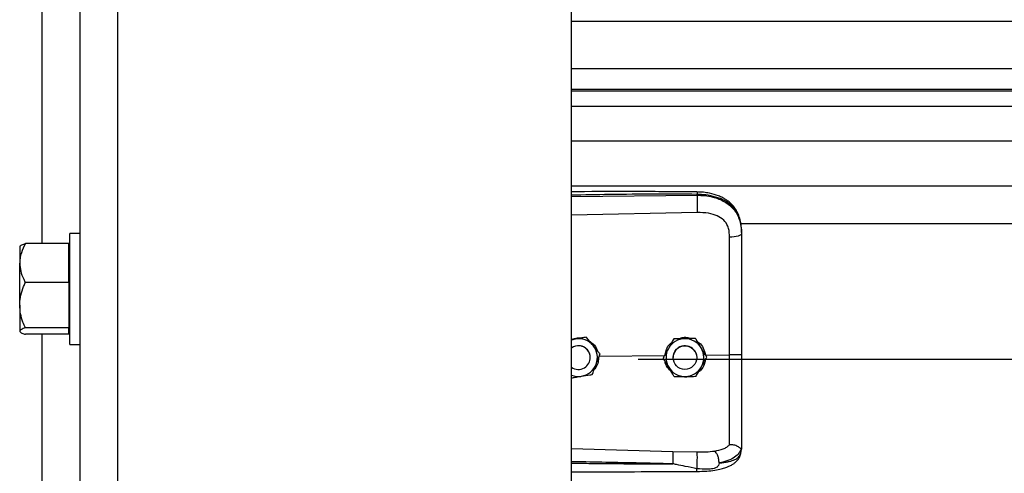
# Model space of a CAD drawing. Header units: inches. Extents: x 170 to 284, y 215 to 248.
# Tile 715 of 1056: x 226.914 to 227.36, y 220.529 to 220.734. Entities that reach past the tile are written whole.
import ezdxf

# ---------------------------------------------------------------- set-up
doc = ezdxf.new("R2010")
doc.units = ezdxf.units.IN
doc.header["$LTSCALE"] = 0.25
doc.header["$MEASUREMENT"] = 0
doc.layers.add('RH TOP OF HOOD', color=7, linetype='Continuous')

msp = doc.modelspace()

# ---------------------------------------------------------------- linework, layer by layer
at = {"layer": 'RH TOP OF HOOD'}
for p, q in [((226.941045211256, 220.1328032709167), (226.941045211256, 224.393279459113)), ((226.958165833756, 220.1328032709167), (226.958165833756, 224.3444764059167)), ((227.163613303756, 220.1328032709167), (227.163613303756, 224.3332527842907)), ((226.923924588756, 220.6327247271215), (226.923924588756, 220.7628428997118)), ((227.163613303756, 220.733411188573), (231.195933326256, 220.733411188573)), ((227.163613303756, 220.7120322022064), (231.195933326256, 220.7120322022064)), ((231.195933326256, 220.7025469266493), (227.163613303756, 220.7025469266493)), ((227.163613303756, 220.7019075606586), (231.195933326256, 220.7019075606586)), ((227.163613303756, 220.6948894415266), (231.195933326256, 220.6948894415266)), ((227.163613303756, 220.6792053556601), (231.195933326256, 220.6792053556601)), ((227.163613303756, 220.6588173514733), (231.195933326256, 220.6588173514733)), ((227.163613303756, 220.6540689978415), (227.2204605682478, 220.6546056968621)), ((227.2204605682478, 220.6546056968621), (227.2204605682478, 220.6550170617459)), ((227.2205565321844, 220.6468168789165), (227.163613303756, 220.6456073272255)), ((227.2401614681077, 220.6417417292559), (231.119382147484, 220.6417417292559)), ((226.941045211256, 220.6373308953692), (226.936456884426, 220.6373308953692)), ((226.936456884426, 220.5870305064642), (226.936456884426, 220.6373308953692)), ((227.240656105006, 220.6376824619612), (227.240656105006, 220.63719414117)), ((226.9138785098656, 220.6316642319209), (226.913686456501, 220.6314414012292)), ((226.913686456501, 220.6314414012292), (226.913686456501, 220.6238998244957)), ((226.935909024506, 220.6327247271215), (226.916254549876, 220.6327247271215)), ((226.935909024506, 220.6238998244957), (226.935909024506, 220.6327247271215)), ((226.936456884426, 220.6314414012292), (226.935909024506, 220.6314414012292)), ((226.913686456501, 220.6048029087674), (226.913686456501, 220.6238998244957)), ((226.935909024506, 220.6150749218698), (226.935909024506, 220.6238998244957)), ((226.935909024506, 220.6150749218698), (226.916254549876, 220.6150749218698)), ((226.935909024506, 220.6150749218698), (226.935909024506, 220.6048029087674)), ((226.913686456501, 220.6048029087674), (226.913686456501, 220.5930837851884)), ((226.935909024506, 220.6048029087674), (226.935909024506, 220.5945308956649)), ((226.935909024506, 220.5945308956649), (226.916254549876, 220.5945308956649)), ((226.935909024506, 220.5930837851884), (226.935909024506, 220.5945308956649)), ((226.913686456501, 220.5930837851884), (226.913686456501, 220.5929200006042)), ((226.913686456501, 220.5929200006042), (226.9138785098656, 220.5926971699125)), ((226.935909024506, 220.5916366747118), (226.916254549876, 220.5916366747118)), ((226.923924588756, 220.4783043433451), (226.923924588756, 220.5916366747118)), ((226.935909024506, 220.5916366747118), (226.935909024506, 220.5930837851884)), ((226.935909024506, 220.5929200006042), (226.936456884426, 220.5929200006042)), ((227.1653878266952, 220.5895410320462), (227.163613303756, 220.5892521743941)), ((227.1702658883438, 220.5903371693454), (227.1693373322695, 220.5901860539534)), ((227.1702658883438, 220.5903355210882), (227.1702658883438, 220.5903371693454)), ((227.2099049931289, 220.5895774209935), (227.2099049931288, 220.5895790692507)), ((227.2197884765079, 220.5897257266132), (227.2197884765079, 220.5897273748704)), ((226.936456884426, 220.5870305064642), (226.941045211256, 220.5870305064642)), ((227.1721136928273, 220.581091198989), (227.1721136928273, 220.5810919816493)), ((227.1761474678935, 220.5816984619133), (227.205845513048, 220.5819827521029)), ((227.1765196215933, 220.5826807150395), (227.1765196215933, 220.5826823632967)), ((227.193781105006, 220.5803492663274), (231.165765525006, 220.5803492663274)), ((227.2050916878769, 220.5809439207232), (227.2050916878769, 220.5809455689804)), ((227.2096249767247, 220.5810919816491), (227.2096249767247, 220.5810911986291)), ((227.2203253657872, 220.5810911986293), (227.2203253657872, 220.5810919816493)), ((227.2242848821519, 220.5821592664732), (227.2351984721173, 220.5822637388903)), ((227.2248586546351, 220.5812405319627), (227.2248586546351, 220.5812421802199)), ((227.163613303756, 220.5399356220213), (227.2095489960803, 220.5386038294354)), ((227.240656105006, 220.5401410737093), (227.240656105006, 220.5396122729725)), ((227.2095489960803, 220.5386038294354), (227.2205346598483, 220.5383417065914)), ((227.2403164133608, 220.5376271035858), (227.240656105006, 220.5396122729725))]:
    msp.add_line(p, q, dxfattribs=at)
at = {"layer": 'RH TOP OF HOOD', "flags": 128}
for points in [[(227.240656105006, 220.63719414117), (227.2405521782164, 220.6368983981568), (227.2402442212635, 220.6366135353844), (227.239743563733, 220.6363500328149), (227.2390686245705, 220.6361175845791), (227.238244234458, 220.6359247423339), (227.2373007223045, 220.6357786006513), (227.2362727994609, 220.6356845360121), (227.235198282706, 220.6356460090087)], [(227.163613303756, 220.5890515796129), (227.1642967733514, 220.5892891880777), (227.1653878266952, 220.5895410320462)], [(227.2195679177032, 220.5838362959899), (227.2201727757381, 220.582360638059), (227.2203253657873, 220.5810919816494)]]:
    msp.add_lwpolyline(points, dxfattribs=at)
at = {"layer": 'RH TOP OF HOOD'}
msp.add_circle((227.2149751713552, 220.5810911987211), 0.005350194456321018, dxfattribs=at)
for centre, radius, start, end in [((227.1667634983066, 220.5810919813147), 0.008560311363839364, 39.24773070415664, 99.24772960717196), ((227.2149751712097, 220.5810919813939), 0.008560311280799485, 90.85968127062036, 150.8596805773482), ((227.2149751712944, 220.5810919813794), 0.00856031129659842, 30.85968260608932, 90.85968183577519), ((227.1667634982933, 220.5810919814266), 0.005350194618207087, 39.24773075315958, 126.0718980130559), ((227.1667634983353, 220.5810911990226), 0.005350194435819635, 300.0097421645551, 126.0718999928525), ((227.1667634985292, 220.5810919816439), 0.005350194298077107, 5.904086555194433e-08, 39.2477305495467), ((227.1667634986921, 220.5810919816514), 0.00856031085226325, 339.2477292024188, 39.24773059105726), ((227.2149751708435, 220.5810919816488), 0.008560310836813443, 150.8596808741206, 210.8596823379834), ((227.2149751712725, 220.5810919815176), 0.005350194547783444, 30.85968222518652, 179.9999985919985), ((227.2149751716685, 220.5810919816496), 0.008560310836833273, 330.8596808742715, 30.85968233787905), ((227.1667634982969, 220.5810911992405), 0.005350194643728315, 233.9281021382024, 300.0097413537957), ((227.166763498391, 220.5810919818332), 0.008560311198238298, 279.2477290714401, 339.2477287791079), ((227.2149751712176, 220.581091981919), 0.008560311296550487, 210.8596826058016, 270.8596818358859), ((227.2149751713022, 220.5810919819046), 0.008560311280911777, 270.8596812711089, 330.8596805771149), ((227.1667634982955, 220.5810919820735), 0.008560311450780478, 248.407675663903, 279.2477294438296)]:
    msp.add_arc(centre, radius, start, end, dxfattribs=at)
for points, knots in [([(227.2204419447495, 220.656109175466), (227.2112249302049, 220.6561771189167), (227.1931380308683, 220.6563104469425), (227.17419448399, 220.6562531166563), (227.1644687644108, 220.6562003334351), (227.163613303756, 220.656195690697)], [0, 0, 0, 0, 0.4865830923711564, 0.954840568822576, 1, 1, 1, 1]), ([(227.2204417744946, 220.6560932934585), (227.2204429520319, 220.6560973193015), (227.2204469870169, 220.6561111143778), (227.2204522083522, 220.6559961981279), (227.2204588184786, 220.6557034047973), (227.2204598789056, 220.6552874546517), (227.2204605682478, 220.6550170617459)], [0, 0, 0, 0, 0.09787641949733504, 0.3353863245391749, 0.5679606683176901, 1, 1, 1, 1]), ([(227.2405696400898, 220.6397255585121), (227.2404506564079, 220.6407959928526), (227.2402352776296, 220.6427336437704), (227.2394903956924, 220.6452522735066), (227.2386331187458, 220.6471620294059), (227.2375579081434, 220.6489146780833), (227.236242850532, 220.650502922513), (227.2347721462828, 220.651797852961), (227.2333984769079, 220.6527577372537), (227.2319558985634, 220.6535891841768), (227.2295777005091, 220.6546563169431), (227.2266412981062, 220.655469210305), (227.2233323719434, 220.6559976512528), (227.2214406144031, 220.6560706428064), (227.2204419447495, 220.656109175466)], [0, 0, 0, 0, 0.1084465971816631, 0.1963050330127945, 0.2691828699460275, 0.3279968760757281, 0.4149595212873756, 0.4916410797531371, 0.538976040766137, 0.5941910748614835, 0.6694152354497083, 0.8148545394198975, 0.9022606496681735, 1, 1, 1, 1]), ([(227.2204605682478, 220.6550170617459), (227.2141547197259, 220.6550563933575), (227.2009156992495, 220.6551389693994), (227.1819660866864, 220.6549577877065), (227.169325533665, 220.6547367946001), (227.163613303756, 220.6546369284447)], [0, 0, 0, 0, 0.3326703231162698, 0.6984356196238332, 1, 1, 1, 1]), ([(227.240656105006, 220.6376824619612), (227.240593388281, 220.6390389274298), (227.2404749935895, 220.6415996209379), (227.2395054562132, 220.6450905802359), (227.2382162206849, 220.647502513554), (227.2368523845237, 220.6492052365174), (227.2357694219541, 220.6502486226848), (227.2347104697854, 220.6510771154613), (227.2337210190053, 220.6517370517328), (227.2324866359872, 220.6524321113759), (227.2308926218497, 220.6531578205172), (227.2282289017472, 220.6540658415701), (227.2246938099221, 220.6548257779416), (227.2217872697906, 220.6549571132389), (227.2204605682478, 220.6550170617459)], [0, 0, 0, 0, 0.130715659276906, 0.2467609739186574, 0.3577928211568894, 0.4170971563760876, 0.4791482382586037, 0.5177152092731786, 0.5590896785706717, 0.6032945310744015, 0.6633484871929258, 0.735369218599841, 0.8792082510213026, 0.9999999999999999, 0.9999999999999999, 0.9999999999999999, 0.9999999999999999]), ([(227.2204605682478, 220.6546056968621), (227.2204822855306, 220.6540298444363), (227.2205273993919, 220.6528336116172), (227.2205684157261, 220.6506085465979), (227.2205816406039, 220.6484311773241), (227.2205646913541, 220.647341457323), (227.2205565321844, 220.6468168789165)], [0, 0, 0, 0, 0.2406941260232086, 0.4999999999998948, 0.7593058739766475, 1, 1, 1, 1]), ([(227.2204605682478, 220.6546056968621), (227.2216573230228, 220.6545740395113), (227.2240896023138, 220.6545096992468), (227.2274191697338, 220.653890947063), (227.2303975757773, 220.6529477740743), (227.2329292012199, 220.6517342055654), (227.2351748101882, 220.6501882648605), (227.2370374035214, 220.6483530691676), (227.2385310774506, 220.6462179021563), (227.2397003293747, 220.6436633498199), (227.240497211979, 220.6405870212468), (227.240602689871, 220.6383347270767), (227.240656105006, 220.63719414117)], [0, 0, 0, 0, 0.1094013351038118, 0.2223468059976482, 0.315179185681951, 0.4102231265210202, 0.5012749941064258, 0.5946006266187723, 0.6834485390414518, 0.7745330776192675, 0.8858211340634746, 1, 1, 1, 1]), ([(227.2347726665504, 220.6395793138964), (227.2347726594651, 220.639579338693), (227.2346701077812, 220.6399382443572), (227.2341749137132, 220.6413444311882), (227.2326388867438, 220.6435471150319), (227.2295718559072, 220.6454503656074), (227.2254556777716, 220.6466620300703), (227.2223029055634, 220.64676168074), (227.2205565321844, 220.6468168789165)], [0, 0, 0, 0, 4.497367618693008e-06, 0.06509473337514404, 0.261670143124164, 0.4753105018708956, 0.709365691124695, 1, 1, 1, 1]), ([(227.235198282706, 220.6356460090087), (227.2351283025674, 220.6369706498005), (227.2350583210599, 220.6382953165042), (227.234772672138, 220.6395792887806), (227.2347726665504, 220.6395793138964)], [0, 0, 0, 0, 0.999980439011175, 1, 1, 1, 1]), ([(227.2351984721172, 220.5822637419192), (227.2351984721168, 220.5822637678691), (227.235198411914, 220.5856500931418), (227.2351983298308, 220.592696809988), (227.2351982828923, 220.6033700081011), (227.2351982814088, 220.6142460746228), (227.2351982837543, 220.6250334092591), (227.2351982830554, 220.6321084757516), (227.235198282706, 220.6356460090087)], [0, 0, 0, 0, 1.439079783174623e-06, 0.1877923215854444, 0.3908439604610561, 0.5938956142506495, 0.7969478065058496, 1, 1, 1, 1]), ([(227.240656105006, 220.63719414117), (227.240656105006, 220.6335639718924), (227.240656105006, 220.6262930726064), (227.240656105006, 220.6152123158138), (227.240656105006, 220.6040297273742), (227.240656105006, 220.5930610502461), (227.240656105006, 220.5858132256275), (227.240656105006, 220.5823334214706)], [0, 0, 0, 0, 0.2027568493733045, 0.4061035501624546, 0.60886041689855, 0.8122072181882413, 1, 1, 1, 1]), ([(226.916254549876, 220.6327247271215), (226.9155800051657, 220.6313525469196), (226.9142063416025, 220.628558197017), (226.9136911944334, 220.6255064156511), (226.9136865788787, 220.6239413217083), (226.913686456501, 220.6238998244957)], [0, 0, 0, 0, 0.4843414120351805, 0.9863277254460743, 1, 1, 1, 1]), ([(226.913945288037, 220.631606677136), (226.913999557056, 220.6316986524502), (226.9141773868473, 220.632000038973), (226.9151421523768, 220.6323720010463), (226.9160038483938, 220.6326452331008), (226.916254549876, 220.6327247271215)], [0, 0, 0, 0, 0.2374711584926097, 0.7781501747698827, 1, 1, 1, 1]), ([(226.913686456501, 220.6238998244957), (226.913784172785, 220.62266458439), (226.9139831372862, 220.6201494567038), (226.9151349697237, 220.617225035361), (226.9160022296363, 220.6155594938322), (226.916254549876, 220.6150749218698)], [0, 0, 0, 0, 0.4062905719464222, 0.8272664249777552, 1, 1, 1, 1]), ([(226.913686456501, 220.6048029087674), (226.9136891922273, 220.6050381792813), (226.913707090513, 220.6065774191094), (226.9141288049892, 220.6094499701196), (226.9151559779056, 220.6126235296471), (226.9159829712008, 220.6144689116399), (226.916254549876, 220.6150749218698)], [0, 0, 0, 0, 0.06653229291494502, 0.4352825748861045, 0.8145508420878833, 1, 1, 1, 1]), ([(226.916254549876, 220.5945308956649), (226.9158730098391, 220.5954005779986), (226.9149702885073, 220.5974582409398), (226.9139295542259, 220.6008871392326), (226.9137681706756, 220.6034866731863), (226.913686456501, 220.6048029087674)], [0, 0, 0, 0, 0.2654599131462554, 0.6280764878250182, 1, 1, 1, 1]), ([(226.916254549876, 220.5945308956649), (226.9155800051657, 220.5943058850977), (226.9142063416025, 220.5938476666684), (226.9136911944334, 220.593347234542), (226.9136865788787, 220.5930905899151), (226.913686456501, 220.5930837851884)], [0, 0, 0, 0, 0.4843414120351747, 0.9863277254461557, 1, 1, 1, 1]), ([(226.913686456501, 220.5930837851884), (226.913784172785, 220.5928812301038), (226.9139831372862, 220.5924687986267), (226.9151349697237, 220.5919892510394), (226.9160022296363, 220.5917161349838), (226.916254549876, 220.5916366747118)], [0, 0, 0, 0, 0.4062905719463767, 0.8272664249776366, 1, 1, 1, 1]), ([(227.163613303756, 220.5893710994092), (227.1644509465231, 220.5896517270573), (227.1658601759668, 220.5901238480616), (227.1673332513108, 220.5900052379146), (227.1679307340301, 220.5899571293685)], [0, 0, 0, 0, 0.5943977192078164, 1, 1, 1, 1]), ([(227.1702658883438, 220.5903355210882), (227.1695903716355, 220.5902254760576), (227.1682234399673, 220.590002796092), (227.1665583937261, 220.5897316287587), (227.1656051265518, 220.5895764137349), (227.1653878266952, 220.5895410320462)], [0, 0, 0, 0, 0.4299704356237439, 0.8700602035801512, 1, 1, 1, 1]), ([(227.1733927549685, 220.5865100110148), (227.173269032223, 220.5866614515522), (227.1723013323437, 220.587845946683), (227.1712402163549, 220.5891446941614), (227.1703608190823, 220.5902209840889), (227.1702658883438, 220.5903371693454)], [0, 0, 0, 0, 0.1156468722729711, 0.9045342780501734, 1, 1, 1, 1]), ([(227.1733927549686, 220.5865078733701), (227.173269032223, 220.5866593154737), (227.1723013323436, 220.5878438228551), (227.1712402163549, 220.5891427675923), (227.1703608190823, 220.5902193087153), (227.1702658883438, 220.5903355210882)], [0, 0, 0, 0, 0.1156468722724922, 0.9045342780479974, 0.9999999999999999, 0.9999999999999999, 0.9999999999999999, 0.9999999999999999]), ([(227.2099049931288, 220.5895790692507), (227.2095717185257, 220.5889813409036), (227.2088973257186, 220.5877718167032), (227.2080758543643, 220.5862984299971), (227.2076055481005, 220.5854548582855), (227.2074983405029, 220.5852625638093)], [0, 0, 0, 0, 0.4299704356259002, 0.8700602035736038, 1, 1, 1, 1]), ([(227.2099049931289, 220.5895774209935), (227.2095717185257, 220.5889795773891), (227.2088973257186, 220.5877698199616), (227.2080758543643, 220.586296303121), (227.2076055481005, 220.5854527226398), (227.2074983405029, 220.5852604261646)], [0, 0, 0, 0, 0.4299704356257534, 0.8700602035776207, 1, 1, 1, 1]), ([(227.2148467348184, 220.5896534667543), (227.2135746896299, 220.5896343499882), (227.2118781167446, 220.5896088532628), (227.2102999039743, 220.5895850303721), (227.2099049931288, 220.5895790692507)], [0, 0, 0, 0, 0.7497733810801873, 1, 1, 1, 1]), ([(227.2148467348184, 220.5896513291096), (227.21357468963, 220.5896322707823), (227.2118781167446, 220.5896068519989), (227.2102999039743, 220.5895833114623), (227.2099049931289, 220.5895774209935)], [0, 0, 0, 0, 0.7497733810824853, 1, 1, 1, 1]), ([(227.2120514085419, 220.5896114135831), (227.2126203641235, 220.5898246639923), (227.2138018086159, 220.5902674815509), (227.2158463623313, 220.5903225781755), (227.2171835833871, 220.5899157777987), (227.217895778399, 220.5896991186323)], [0, 0, 0, 0, 0.3027399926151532, 0.6286439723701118, 1, 1, 1, 1]), ([(227.2197884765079, 220.5897273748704), (227.2191041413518, 220.5897171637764), (227.2177193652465, 220.5896965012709), (227.216032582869, 220.5896712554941), (227.2150668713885, 220.589656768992), (227.2148467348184, 220.5896534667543)], [0, 0, 0, 0, 0.429970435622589, 0.870060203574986, 1, 1, 1, 1]), ([(227.2197884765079, 220.5897257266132), (227.2191041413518, 220.589715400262), (227.2177193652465, 220.5896945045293), (227.2160325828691, 220.589669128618), (227.2150668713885, 220.5896546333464), (227.2148467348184, 220.5896513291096)], [0, 0, 0, 0, 0.429970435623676, 0.8700602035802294, 0.9999999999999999, 0.9999999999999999, 0.9999999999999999, 0.9999999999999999]), ([(227.2223235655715, 220.5854850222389), (227.2222232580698, 220.5856528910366), (227.2214387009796, 220.5869658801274), (227.2205784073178, 220.5884055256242), (227.2198654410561, 220.5895985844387), (227.2197884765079, 220.5897273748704)], [0, 0, 0, 0, 0.1156468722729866, 0.904534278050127, 0.9999999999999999, 0.9999999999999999, 0.9999999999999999, 0.9999999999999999]), ([(227.2223235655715, 220.5854828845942), (227.2222232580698, 220.5856507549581), (227.2214387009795, 220.5869637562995), (227.2205784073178, 220.588403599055), (227.2198654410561, 220.5895969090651), (227.2197884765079, 220.5897257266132)], [0, 0, 0, 0, 0.1156468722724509, 0.9045342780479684, 1, 1, 1, 1]), ([(227.1715370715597, 220.5886411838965), (227.1721864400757, 220.5882134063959), (227.1736774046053, 220.587231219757), (227.1749790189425, 220.5854987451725), (227.1752549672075, 220.5842624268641), (227.1753103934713, 220.584014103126)], [0, 0, 0, 0, 0.3814222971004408, 0.8757540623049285, 1, 1, 1, 1]), ([(227.1765196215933, 220.5826823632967), (227.1762555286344, 220.5830056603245), (227.1752563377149, 220.5842288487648), (227.174182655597, 220.5855431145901), (227.1733927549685, 220.5865100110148)], [0, 0, 0, 0, 0.2643068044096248, 1, 1, 1, 1]), ([(227.1765196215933, 220.5826807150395), (227.1762555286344, 220.5830039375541), (227.1752563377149, 220.5842268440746), (227.174182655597, 220.5855410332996), (227.1733927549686, 220.5865078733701)], [0, 0, 0, 0, 0.2643068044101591, 1, 1, 1, 1]), ([(227.2074983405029, 220.5852625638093), (227.2068788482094, 220.5841513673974), (227.2060526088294, 220.5826693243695), (227.2052840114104, 220.5812905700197), (227.2050916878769, 220.5809455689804)], [0, 0, 0, 0, 0.749773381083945, 1, 1, 1, 1]), ([(227.2074983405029, 220.5852604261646), (227.2068788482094, 220.5841492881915), (227.2060526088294, 220.5826673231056), (227.2052840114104, 220.5812888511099), (227.2050916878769, 220.5809439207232)], [0, 0, 0, 0, 0.7497733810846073, 1, 1, 1, 1]), ([(227.2060093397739, 220.5825916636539), (227.2061717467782, 220.5833436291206), (227.2065506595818, 220.5850980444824), (227.2076800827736, 220.5869385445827), (227.2087198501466, 220.5876699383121), (227.2089184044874, 220.5878096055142)], [0, 0, 0, 0, 0.3776771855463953, 0.8811610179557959, 0.9999999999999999, 0.9999999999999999, 0.9999999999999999, 0.9999999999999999]), ([(227.2206633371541, 220.5882633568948), (227.2209084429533, 220.5881155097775), (227.2220412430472, 220.5874322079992), (227.223515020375, 220.5853327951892), (227.2240221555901, 220.5832422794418), (227.2242848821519, 220.5821592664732)], [0, 0, 0, 0, 0.1174426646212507, 0.5427821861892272, 1, 1, 1, 1]), ([(227.2248586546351, 220.5812421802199), (227.2246445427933, 220.5816005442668), (227.2238344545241, 220.5829564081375), (227.2229639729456, 220.5844132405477), (227.2223235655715, 220.5854850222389)], [0, 0, 0, 0, 0.2643068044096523, 0.9999999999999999, 0.9999999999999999, 0.9999999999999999, 0.9999999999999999]), ([(227.2248586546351, 220.5812405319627), (227.2246445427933, 220.5815988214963), (227.2238344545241, 220.5829544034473), (227.2229639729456, 220.5844111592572), (227.2223235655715, 220.5854828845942)], [0, 0, 0, 0, 0.2643068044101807, 0.9999999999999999, 0.9999999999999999, 0.9999999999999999, 0.9999999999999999]), ([(227.1758536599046, 220.5809230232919), (227.1757775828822, 220.5800973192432), (227.1756155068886, 220.5783382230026), (227.1747666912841, 220.5765302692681), (227.1739824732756, 220.57582957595), (227.1738936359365, 220.5757502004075)], [0, 0, 0, 0, 0.4395923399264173, 0.9365162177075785, 1, 1, 1, 1]), ([(227.1747684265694, 220.5780588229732), (227.1752191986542, 220.5792485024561), (227.1758204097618, 220.5808352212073), (227.1763796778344, 220.5823113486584), (227.1765196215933, 220.5826807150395)], [0, 0, 0, 0, 0.7497733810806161, 0.9999999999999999, 0.9999999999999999, 0.9999999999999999, 0.9999999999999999]), ([(227.2076267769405, 220.5767010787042), (227.2075264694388, 220.5768689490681), (227.2067419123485, 220.5781819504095), (227.2058816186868, 220.579621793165), (227.2051686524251, 220.580815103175), (227.2050916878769, 220.5809439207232)], [0, 0, 0, 0, 0.1156468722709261, 0.9045342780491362, 1, 1, 1, 1]), ([(227.2241787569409, 220.5800209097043), (227.224066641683, 220.5793076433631), (227.2238039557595, 220.5776364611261), (227.2226496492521, 220.5757137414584), (227.2215149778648, 220.5748623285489), (227.221150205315, 220.5745886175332)], [0, 0, 0, 0, 0.3356490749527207, 0.7864254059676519, 1, 1, 1, 1]), ([(227.2224520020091, 220.5769235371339), (227.2230714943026, 220.5780347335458), (227.2238977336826, 220.5795167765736), (227.2246663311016, 220.5808955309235), (227.2248586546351, 220.5812405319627)], [0, 0, 0, 0, 0.749773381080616, 1, 1, 1, 1]), ([(227.2351982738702, 220.5415731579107), (227.2351982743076, 220.5418358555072), (227.2351982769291, 220.5434103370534), (227.2351982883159, 220.5468417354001), (227.2351983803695, 220.552443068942), (227.2351986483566, 220.5588828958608), (227.2351990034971, 220.566108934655), (227.2351992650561, 220.5739837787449), (227.235199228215, 220.5795117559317), (227.2351991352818, 220.5822637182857), (227.2351991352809, 220.5822637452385)], [0, 0, 0, 0, 0.03155846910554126, 0.1891461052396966, 0.3467338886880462, 0.5043277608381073, 0.6619226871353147, 0.8309600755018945, 0.9999983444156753, 1, 1, 1, 1]), ([(227.240656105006, 220.5823334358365), (227.240574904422, 220.5823220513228), (227.240412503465, 220.582299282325), (227.2391596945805, 220.5822713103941), (227.2373622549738, 220.5822552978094), (227.2359201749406, 220.5822609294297), (227.2351991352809, 220.5822637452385)], [0, 0, 0, 0, 0.2500007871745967, 0.5000009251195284, 0.7500005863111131, 1, 1, 1, 1]), ([(227.240656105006, 220.5823334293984), (227.240656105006, 220.5792961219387), (227.240656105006, 220.5731206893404), (227.240656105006, 220.5643337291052), (227.240656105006, 220.5561671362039), (227.240656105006, 220.5495870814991), (227.240656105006, 220.5442023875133), (227.240656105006, 220.5415018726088), (227.240656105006, 220.5401410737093)], [0, 0, 0, 0, 0.1870908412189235, 0.3803918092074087, 0.5558755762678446, 0.7364481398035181, 0.8671952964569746, 1, 1, 1, 1]), ([(227.1730172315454, 220.5734374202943), (227.1732597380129, 220.5740773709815), (227.1737504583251, 220.5753723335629), (227.1743481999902, 220.5769497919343), (227.1746904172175, 220.577852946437), (227.1747684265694, 220.5780588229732)], [0, 0, 0, 0, 0.4299704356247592, 0.8700602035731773, 0.9999999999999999, 0.9999999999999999, 0.9999999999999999, 0.9999999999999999]), ([(227.2089075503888, 220.5745577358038), (227.2082564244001, 220.5752198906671), (227.2069083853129, 220.5765907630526), (227.2060067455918, 220.5784616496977), (227.205962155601, 220.5794746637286), (227.2059615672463, 220.5794880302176)], [0, 0, 0, 0, 0.4797011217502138, 0.9931347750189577, 1, 1, 1, 1]), ([(227.2101618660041, 220.5724587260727), (227.2099477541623, 220.5728170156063), (227.2091376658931, 220.5741725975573), (227.2082671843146, 220.5756293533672), (227.2076267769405, 220.5767010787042)], [0, 0, 0, 0, 0.2643068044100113, 1, 1, 1, 1]), ([(227.2200453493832, 220.5726070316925), (227.2203786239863, 220.5732047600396), (227.2210530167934, 220.57441428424), (227.2218744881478, 220.575887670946), (227.2223447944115, 220.5767312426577), (227.2224520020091, 220.5769235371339)], [0, 0, 0, 0, 0.4299704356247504, 0.8700602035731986, 1, 1, 1, 1]), ([(227.163613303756, 220.5719062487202), (227.1641730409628, 220.5719973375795), (227.16542477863, 220.5722010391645), (227.1669687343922, 220.5724523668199), (227.1679218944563, 220.5726075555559), (227.1681391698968, 220.5726429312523)], [0, 0, 0, 0, 0.3844201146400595, 0.8596768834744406, 1, 1, 1, 1]), ([(227.1681391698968, 220.5726429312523), (227.169394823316, 220.5728474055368), (227.171069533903, 220.5731201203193), (227.1726274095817, 220.5733739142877), (227.1730172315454, 220.5734374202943)], [0, 0, 0, 0, 0.7497733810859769, 1, 1, 1, 1]), ([(227.2101618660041, 220.5724587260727), (227.2108462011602, 220.5724689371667), (227.2122309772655, 220.5724895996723), (227.213917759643, 220.572514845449), (227.2148834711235, 220.5725293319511), (227.2151036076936, 220.5725326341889)], [0, 0, 0, 0, 0.4299704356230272, 0.8700602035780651, 1, 1, 1, 1]), ([(227.2172478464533, 220.5725648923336), (227.2171539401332, 220.5725282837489), (227.2163795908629, 220.5722264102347), (227.215083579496, 220.5721674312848), (227.2139755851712, 220.5724200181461), (227.2135816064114, 220.5725098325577)], [0, 0, 0, 0, 0.08167163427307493, 0.673462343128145, 1, 1, 1, 1]), ([(227.2151036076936, 220.5725326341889), (227.2163756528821, 220.5725517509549), (227.2180722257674, 220.5725772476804), (227.2196504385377, 220.5726010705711), (227.2200453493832, 220.5726070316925)], [0, 0, 0, 0, 0.7497733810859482, 1, 1, 1, 1]), ([(227.2283641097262, 220.5387491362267), (227.2297376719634, 220.5390369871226), (227.2318220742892, 220.5394738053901), (227.2339978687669, 220.5405145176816), (227.2347968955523, 220.5412198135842), (227.2351983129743, 220.5415741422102)], [0, 0, 0, 0, 0.4901989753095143, 0.7438846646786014, 1, 1, 1, 1]), ([(227.2404632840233, 220.5398905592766), (227.2401876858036, 220.5391685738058), (227.2396216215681, 220.5376856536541), (227.237568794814, 220.5358523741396), (227.2345805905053, 220.5342943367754), (227.2318535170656, 220.533671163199), (227.2304536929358, 220.5333512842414)], [0, 0, 0, 0, 0.2305257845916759, 0.4734878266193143, 0.7297379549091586, 1, 1, 1, 1]), ([(227.2404590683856, 220.5398907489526), (227.2404099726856, 220.5398822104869), (227.2403091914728, 220.5398646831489), (227.2400175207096, 220.5400509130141), (227.2395521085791, 220.5403817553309), (227.2386758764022, 220.5409618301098), (227.2371966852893, 220.5415799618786), (227.2358558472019, 220.5415760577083), (227.235198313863, 220.541574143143)], [0, 0, 0, 0, 0.1136768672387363, 0.2333502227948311, 0.3620694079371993, 0.5019163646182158, 0.7557448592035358, 1, 1, 1, 1]), ([(227.240656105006, 220.5401410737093), (227.2406560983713, 220.5401398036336), (227.240656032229, 220.5401271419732), (227.240648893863, 220.540023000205), (227.2405504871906, 220.5399446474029), (227.2404627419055, 220.5398747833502)], [0, 0, 0, 0, 0.01193493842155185, 0.118981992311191, 1, 1, 1, 1]), ([(227.2095490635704, 220.5386038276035), (227.2095557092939, 220.5383650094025), (227.2095659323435, 220.5379976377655), (227.209563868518, 220.537135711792), (227.2095562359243, 220.5363608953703), (227.2095420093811, 220.5355003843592), (227.2095170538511, 220.5343409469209), (227.2094906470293, 220.5334975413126), (227.2094734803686, 220.5329492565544)], [0, 0, 0, 0, 0.2394514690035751, 0.3683457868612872, 0.4999761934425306, 0.6316105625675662, 0.7605158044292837, 1, 1, 1, 1]), ([(227.2204035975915, 220.5295180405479), (227.2218916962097, 220.529554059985), (227.2246728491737, 220.5296213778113), (227.2284077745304, 220.5300444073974), (227.231283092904, 220.5306037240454), (227.233384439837, 220.5312122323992), (227.2349672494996, 220.5318204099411), (227.2363429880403, 220.5325157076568), (227.237614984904, 220.5333984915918), (227.2387421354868, 220.5344733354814), (227.239755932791, 220.5358922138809), (227.2401105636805, 220.5369941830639), (227.2402994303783, 220.5375810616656)], [0, 0, 0, 0, 0.1696911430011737, 0.3171409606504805, 0.4424359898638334, 0.5384364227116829, 0.6083291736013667, 0.6840959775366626, 0.7426779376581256, 0.8151683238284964, 0.9015637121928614, 1, 1, 1, 1]), ([(227.2204492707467, 220.5307712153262), (227.2204652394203, 220.5310117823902), (227.2204989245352, 220.5315192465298), (227.2205437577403, 220.5325293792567), (227.2205808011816, 220.5337168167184), (227.2206035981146, 220.5349887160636), (227.2206087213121, 220.5361921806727), (227.2205963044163, 220.5371881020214), (227.2205712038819, 220.5379274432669), (227.2205464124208, 220.5382084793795), (227.2205346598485, 220.5383417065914)], [0, 0, 0, 0, 0.109851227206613, 0.2317256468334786, 0.363177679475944, 0.4999999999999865, 0.6368223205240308, 0.7682743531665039, 0.8901487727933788, 1, 1, 1, 1]), ([(227.2205346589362, 220.5383417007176), (227.2218867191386, 220.5383344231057), (227.2245887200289, 220.5383198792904), (227.2270953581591, 220.5386043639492), (227.2283476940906, 220.5387464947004)], [0, 0, 0, 0, 0.5003922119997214, 1, 1, 1, 1]), ([(227.2304531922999, 220.5333480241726), (227.2304283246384, 220.5338780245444), (227.2303766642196, 220.5349790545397), (227.2299009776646, 220.5366415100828), (227.2291962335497, 220.5380295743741), (227.2286330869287, 220.5385149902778), (227.2283618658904, 220.5387487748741)], [0, 0, 0, 0, 0.2405618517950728, 0.4997464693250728, 0.7590693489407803, 1, 1, 1, 1]), ([(227.2304547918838, 220.5333495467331), (227.2310010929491, 220.5334066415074), (227.2323060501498, 220.5335430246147), (227.2337048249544, 220.5337711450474), (227.2346598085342, 220.5339650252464), (227.2358931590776, 220.5342428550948), (227.2375795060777, 220.5348090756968), (227.2393992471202, 220.5359345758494), (227.2400047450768, 220.5370519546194), (227.2403164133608, 220.5376271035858)], [0, 0, 0, 0, 0.1091879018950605, 0.2608187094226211, 0.3077983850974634, 0.3355235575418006, 0.5627886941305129, 0.7749539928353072, 1, 1, 1, 1]), ([(227.2094733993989, 220.5329468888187), (227.2055733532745, 220.5330461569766), (227.1973032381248, 220.5332566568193), (227.1841913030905, 220.5335388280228), (227.1732434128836, 220.5337513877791), (227.1662272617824, 220.5338794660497), (227.1640522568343, 220.5339174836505), (227.163613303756, 220.5339251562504)], [0, 0, 0, 0, 0.2551597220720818, 0.5410705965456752, 0.8577348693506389, 0.9712884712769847, 1, 1, 1, 1]), ([(227.163613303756, 220.5332801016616), (227.1662109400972, 220.533248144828), (227.1712769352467, 220.5331858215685), (227.1788410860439, 220.533104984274), (227.1864933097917, 220.5330357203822), (227.194251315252, 220.5329841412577), (227.2019738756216, 220.5329510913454), (227.2070107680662, 220.5329482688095), (227.209473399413, 220.5329468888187)], [0, 0, 0, 0, 0.1699411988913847, 0.3314248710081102, 0.4948424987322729, 0.6705311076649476, 0.8389164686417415, 1, 1, 1, 1]), ([(227.2204492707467, 220.5307712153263), (227.2186684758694, 220.5311172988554), (227.2156134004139, 220.531711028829), (227.2121774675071, 220.5324310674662), (227.2104392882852, 220.532788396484), (227.2099417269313, 220.5328896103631), (227.2097911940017, 220.5329156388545), (227.2097408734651, 220.5329243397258)], [0, 0, 0, 0, 0.5022803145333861, 0.8616962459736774, 0.958427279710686, 0.9861029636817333, 1, 1, 1, 1]), ([(227.2304545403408, 220.5333463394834), (227.2303800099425, 220.5329760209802), (227.2302761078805, 220.532459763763), (227.2299043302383, 220.5318623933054), (227.2294837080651, 220.5314294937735), (227.2286799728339, 220.5309849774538), (227.227202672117, 220.5306234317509), (227.2244418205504, 220.5303832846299), (227.2220450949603, 220.5306161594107), (227.2204492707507, 220.5307712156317)], [0, 0, 0, 0, 0.1001269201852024, 0.1395859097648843, 0.1897135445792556, 0.258234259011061, 0.3697357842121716, 0.5803479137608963, 1, 1, 1, 1]), ([(227.163613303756, 220.529380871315), (227.1672794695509, 220.5293815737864), (227.1787519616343, 220.5293837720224), (227.197682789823, 220.5294116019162), (227.2129459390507, 220.5294831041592), (227.2204035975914, 220.5295180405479)], [0, 0, 0, 0, 0.1936599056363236, 0.6060178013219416, 0.9999999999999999, 0.9999999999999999, 0.9999999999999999, 0.9999999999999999]), ([(227.2204035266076, 220.5295399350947), (227.2204042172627, 220.5295330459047), (227.2204107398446, 220.5294679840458), (227.220421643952, 220.5296576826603), (227.2204357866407, 220.5299845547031), (227.2204444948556, 220.5304171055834), (227.2204484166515, 220.5307078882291), (227.2204492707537, 220.5307712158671)], [0, 0, 0, 0, 0.03436730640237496, 0.3245665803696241, 0.6210149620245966, 0.9174633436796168, 1, 1, 1, 1])]:
    msp.add_open_spline(points, degree=3, knots=knots, dxfattribs=at)

doc.saveas('drawing.dxf')
